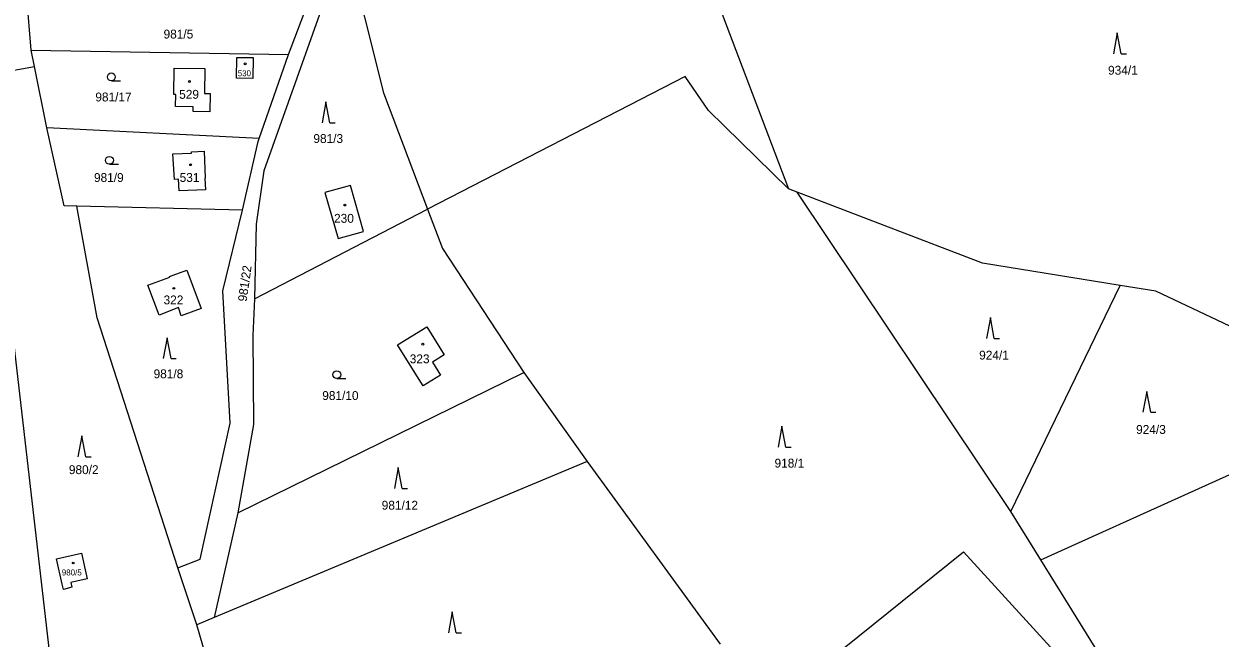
# Model space of a CAD drawing. Extents: x -725728 to -720881, y -1068679 to -1063504.
# Drawn here: x -723965.1 to -723736, y -1064236.7 to -1064119.1 of the extents above; entities that cross this region are included whole.
import ezdxf

# ---------------------------------------------------------------- set-up
doc = ezdxf.new("R2010")
doc.units = 0
for name, color, linetype in [('Hranice parcel', 7, 'Continuous'), ('Parcelní čísla', 7, 'Continuous'), ('Značky budov', 7, 'Continuous'), ('Značky kultur', 7, 'Continuous')]:
    doc.layers.add(name, color=color, linetype=linetype)

# ---------------------------------------------------------------- blocks, each defined once
blk = doc.blocks.new('4.02_3')
at = {"layer": 'Značky budov'}
blk.add_circle((-0.001, 0), 0.0175, dxfattribs=at)
blk = doc.blocks.new('4.02_4')
at = {"layer": 'Značky budov'}
blk.add_circle((-0.001, 0), 0.0175, dxfattribs=at)
blk = doc.blocks.new('3.08_1')
at = {"layer": 'Značky kultur'}
for p, q in [((0, 0.4), (-0.075, 0)), ((0.075, 0), (0, 0.4)), ((0.075, 0), (0.175, 0))]:
    blk.add_line(p, q, dxfattribs=at)
blk = doc.blocks.new('3.08_2')
at = {"layer": 'Značky kultur'}
for p, q in [((0, 0.4), (-0.075, 0)), ((0.075, 0), (0, 0.4)), ((0.075, 0), (0.175, 0))]:
    blk.add_line(p, q, dxfattribs=at)
blk = doc.blocks.new('3.04_2')
at = {"layer": 'Značky kultur'}
blk.add_line((0.001, 0), (0.176, 0), dxfattribs=at)
blk.add_circle((0.001, 0.075), 0.075, dxfattribs=at)

msp = doc.modelspace()

# ---------------------------------------------------------------- linework, layer by layer
at = {"layer": 'Hranice parcel'}
for p, q in [((-723840.96, -1064091.83), (-723818.67, -1064150.7)), ((-723963.77, -1064124.1), (-723964.74, -1064112.14)), ((-723914.46, -1064124.98), (-723909.74, -1064112.58)), ((-723963.13, -1064127.23), (-723963.77, -1064124.1)), ((-723963.77, -1064124.1), (-723914.46, -1064124.98)), ((-723920.07, -1064141.03), (-723914.46, -1064124.98)), ((-723973.06, -1064129.05), (-723963.13, -1064127.23)), ((-723960.74, -1064138.98), (-723963.13, -1064127.23)), ((-723920.07, -1064141.03), (-723960.74, -1064138.98)), ((-723817.03, -1064151.33), (-723818.67, -1064150.7)), ((-723776.08, -1064212.45), (-723817.03, -1064151.33)), ((-723923.27, -1064154.76), (-723954.97, -1064154)), ((-723920.99, -1064171.7), (-723887.85, -1064154.58)), ((-723776.08, -1064212.45), (-723755.14, -1064169.15)), ((-723924.13, -1064212.72), (-723869.37, -1064185.85)), ((-723869.37, -1064185.85), (-723857.21, -1064202.88)), ((-723770.34, -1064221.7), (-723707.1, -1064193.15)), ((-723857.21, -1064202.88), (-723928.66, -1064232.74)), ((-723857.21, -1064202.88), (-723831.73, -1064237.82)), ((-723924.13, -1064212.72), (-723928.66, -1064232.74)), ((-723770.34, -1064221.7), (-723776.08, -1064212.45)), ((-723931.99, -1064234.13), (-723935.62, -1064223.22)), ((-723928.66, -1064232.74), (-723931.99, -1064234.13))]:
    msp.add_line(p, q, dxfattribs=at)
for points in [[(-723903.51, -1064103.23), (-723919.14, -1064147.25), (-723920.63, -1064157.43), (-723920.99, -1064171.7)], [(-723903.51, -1064103.23), (-723896.27, -1064132.27), (-723887.85, -1064154.58)], [(-723924.34, -1064125.5), (-723921.2, -1064125.55), (-723921.27, -1064129.54), (-723924.41, -1064129.48), (-723924.34, -1064125.5)], [(-723929.53, -1064135.95), (-723932.72, -1064135.89), (-723932.7, -1064134.99), (-723936.07, -1064134.93), (-723936.03, -1064132.59), (-723936.43, -1064132.58), (-723936.34, -1064127.54), (-723930.47, -1064127.66), (-723930.56, -1064132.4), (-723929.46, -1064132.42), (-723929.53, -1064135.95)], [(-723973.06, -1064129.05), (-723960.03, -1064241.43), (-723941.6, -1064284.56)], [(-723818.67, -1064150.7), (-723833.99, -1064135.68), (-723838.47, -1064129.15), (-723887.85, -1064154.58)], [(-723954.97, -1064154), (-723957.43, -1064153.94), (-723960.74, -1064138.98)], [(-723923.27, -1064154.76), (-723920.26, -1064141.58), (-723920.07, -1064141.03)], [(-723930.38, -1064148.66), (-723930.48, -1064148.7), (-723930.37, -1064150.85), (-723935.41, -1064151.08), (-723935.52, -1064148.83), (-723936.26, -1064148.86), (-723936.59, -1064143.98), (-723933.03, -1064143.82), (-723933.04, -1064143.56), (-723930.62, -1064143.45), (-723930.38, -1064148.66)], [(-723902.56, -1064150.01), (-723907.46, -1064151.35), (-723904.96, -1064160.21), (-723900.05, -1064158.83), (-723902.56, -1064150.01)], [(-723755.14, -1064169.15), (-723781.49, -1064164.92), (-723817.03, -1064151.33)], [(-723935.62, -1064223.22), (-723951.13, -1064175.36), (-723954.97, -1064154)], [(-723935.62, -1064223.22), (-723931.4, -1064221.56), (-723925.6, -1064195.51), (-723927, -1064170.2), (-723923.27, -1064154.76)], [(-723887.85, -1064154.58), (-723884.93, -1064162.09), (-723869.37, -1064185.85)], [(-723939.24, -1064174.85), (-723941.42, -1064169.14), (-723937.19, -1064167.58), (-723937.23, -1064167.48), (-723933.93, -1064166.26), (-723931.17, -1064173.58), (-723934.99, -1064174.96), (-723935.53, -1064173.42), (-723939.24, -1064174.85)], [(-723711.81, -1064187.49), (-723748.27, -1064170.25), (-723755.14, -1064169.15)], [(-723920.99, -1064171.7), (-723921.29, -1064178.76), (-723921.18, -1064195.82), (-723924.13, -1064212.72)], [(-723884.61, -1064182.48), (-723886.85, -1064183.88), (-723885.33, -1064186.33), (-723888.65, -1064188.41), (-723890.21, -1064185.97), (-723893.56, -1064180.53), (-723887.97, -1064177.09), (-723884.61, -1064182.48)], [(-723957.57, -1064227.36), (-723957.78, -1064226.38), (-723958.88, -1064221.5), (-723954.13, -1064220.45), (-723953, -1064225.37), (-723956.12, -1064226.02), (-723955.96, -1064226.96), (-723957.57, -1064227.36)], [(-723817.15, -1064245.86), (-723785.13, -1064220.15), (-723757.83, -1064250.08), (-723749.36, -1064264.08)], [(-723719.94, -1064311.71), (-723728.88, -1064288.54), (-723770.34, -1064221.7)], [(-723912.23, -1064271.13), (-723929.26, -1064243.59), (-723931.99, -1064234.13)]]:
    msp.add_lwpolyline(points, dxfattribs=at)

# ---------------------------------------------------------------- block references
at = {"layer": 'Značky budov', "xscale": 10, "yscale": 10}
for name, p in [('4.02_3', (-723922.75, -1064126.75)), ('4.02_3', (-723933.42, -1064130.12)), ('4.02_3', (-723933.19, -1064146.05)), ('4.02_3', (-723903.63, -1064153.78)), ('4.02_3', (-723936.41, -1064169.72)), ('4.02_4', (-723888.7, -1064180.41)), ('4.02_3', (-723955.66, -1064222.31))]:
    msp.add_blockref(name, p, dxfattribs=at)
at = {"layer": 'Značky kultur', "xscale": 10, "yscale": 10}
for name, p in [('3.08_1', (-723755.68, -1064124.82)), ('3.04_2', (-723948.39, -1064129.99)), ('3.08_1', (-723907.27, -1064138.01)), ('3.04_2', (-723948.76, -1064145.96)), ('3.08_1', (-723779.99, -1064179.3)), ('3.08_2', (-723937.69, -1064183.17)), ('3.04_2', (-723905.21, -1064186.99)), ('3.08_1', (-723750.02, -1064193.46)), ('3.08_1', (-723819.91, -1064200.11)), ('3.08_1', (-723954.03, -1064201.97)), ('3.08_1', (-723893.42, -1064208.04)), ('3.08_2', (-723883.07, -1064235.65))]:
    msp.add_blockref(name, p, dxfattribs=at)

# ---------------------------------------------------------------- texts
at = {"layer": 'Parcelní čísla'}
for s, height, p in [('981/5', 1.7, (-723938.38, -1064121.89)), ('530', 1.14, (-723924.17, -1064129.11)), ('934/1', 1.7, (-723757.44, -1064128.82)), ('981/17', 1.7, (-723951.45, -1064133.94)), ('529', 1.7, (-723935.39, -1064133.43)), ('981/3', 1.7, (-723909.68, -1064141.89)), ('981/9', 1.7, (-723951.71, -1064149.36)), ('531', 1.7, (-723935.3, -1064149.34)), ('230', 1.7, (-723905.72, -1064157.17)), ('322', 1.7, (-723938.38, -1064172.79)), ('323', 1.7, (-723891.22, -1064184.07)), ('924/1', 1.7, (-723782.14, -1064183.36)), ('981/8', 1.7, (-723940.29, -1064186.94)), ('981/10', 1.7, (-723907.98, -1064191.1)), ('924/3', 1.7, (-723752.07, -1064197.59)), ('980/2', 1.7, (-723956.52, -1064205.29)), ('918/1', 1.7, (-723821.34, -1064204.04)), ('981/12', 1.7, (-723896.59, -1064212.1)), ('980/5', 1.14, (-723957.87, -1064224.69))]:
    msp.add_text(s, height=height, dxfattribs=at).set_placement(p)
msp.add_text('981/22', height=1.7, rotation=82, dxfattribs=at).set_placement((-723922.47, -1064172.34))

doc.saveas('drawing.dxf')
